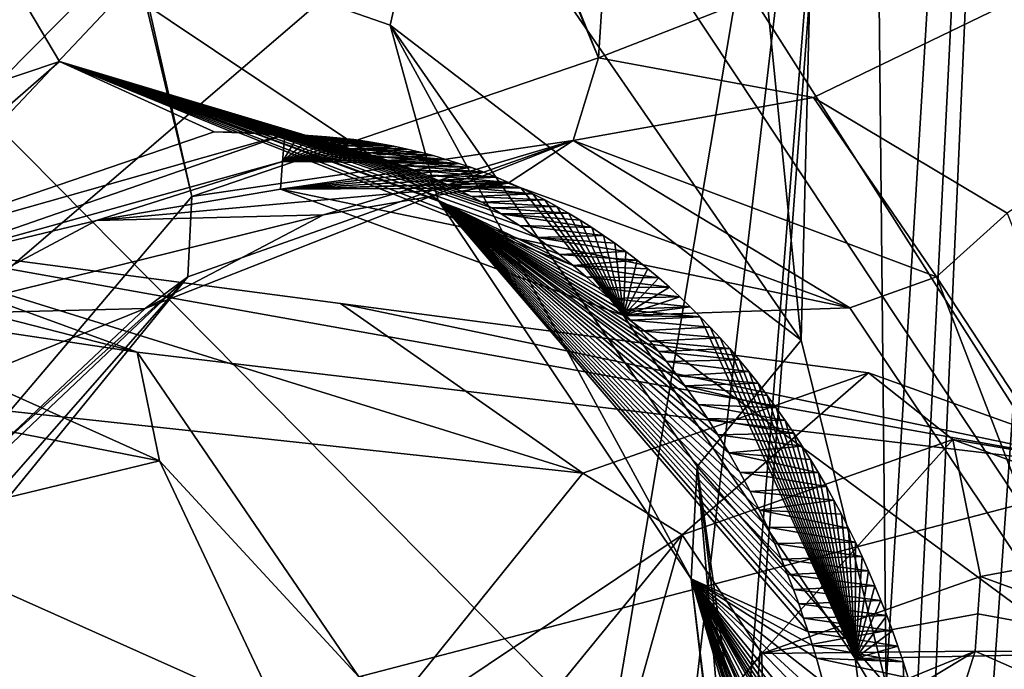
# Model space of a CAD drawing. Header units: metres. Extents: x -150 to 307, y -550 to 84.
# Tile 595 of 656: x 217.92 to 220.04, y -21.25 to -19.85. Entities that reach past the tile are written whole.
import ezdxf

# ---------------------------------------------------------------- set-up
doc = ezdxf.new("R2010")
doc.units = ezdxf.units.M
doc.layers.add('solid_26006363', color=7, linetype='CONTINUOUS')

msp = doc.modelspace()

# ---------------------------------------------------------------- linework, layer by layer
at = {"layer": 'solid_26006363'}
for points in [[(210.618164, -12.745977, 926.441101), (212.583496, -8.932452, 928.192139), (222.933762, -25.20709, 934.411987)], [(212.583496, -8.932452, 928.192139), (226.778427, -17.64673, 937.837463), (222.933762, -25.20709, 934.411987)], [(210.618164, -12.745977, 926.441101), (222.933762, -25.20709, 934.411987), (217.861282, -31.332376, 929.892578)], [(220.60553, -13.032112, 899.02478), (219.689026, -25.87505, 899.892456), (222.114044, -25.338852, 902.053101)], [(220.60553, -13.032112, 899.02478), (220.177933, -14.797547, 898.801208), (219.689026, -25.87505, 899.892456)], [(219.372223, -14.675209, 934.592712), (223.751617, -20.515011, 937.392212), (222.267014, -13.693597, 936.763489)], [(216.896835, -14.393824, 892.768799), (218.286713, -20.233965, 894.651306), (217.576004, -21.071898, 894.141174)], [(216.896835, -14.393824, 892.768799), (217.11441, -15.057394, 893.022278), (218.286713, -20.233965, 894.651306)], [(216.457001, -15.442907, 932.374939), (220.796158, -21.986315, 935.122009), (219.372223, -14.675209, 934.592712)], [(219.372223, -14.675209, 934.592712), (220.796158, -21.986315, 935.122009), (223.751617, -20.515011, 937.392212)], [(220.177933, -14.797547, 898.801208), (219.810226, -22.142046, 899.390991), (219.689026, -25.87505, 899.892456)], [(220.177933, -14.797547, 898.801208), (219.725983, -15.52721, 898.46521), (219.78479, -21.288057, 899.241272)], [(220.177933, -14.797547, 898.801208), (219.78479, -21.288057, 899.241272), (219.810226, -22.142046, 899.390991)], [(217.11441, -15.057394, 893.022278), (219.164551, -19.934303, 895.386475), (218.286713, -20.233965, 894.651306)], [(217.11441, -15.057394, 893.022278), (217.422409, -15.627186, 893.348328), (219.164551, -19.934303, 895.386475)], [(216.457001, -15.442907, 932.374939), (217.784332, -23.137142, 932.776428), (220.796158, -21.986315, 935.122009)], [(219.725983, -15.52721, 898.46521), (219.155807, -16.083567, 898.009338), (219.601837, -20.543684, 898.968384)], [(219.725983, -15.52721, 898.46521), (219.601837, -20.543684, 898.968384), (219.78479, -21.288057, 899.241272)], [(217.422409, -15.627186, 893.348328), (219.243118, -18.705387, 895.298279), (219.164551, -19.934303, 895.386475)], [(219.155807, -16.083567, 898.009338), (218.818665, -19.407475, 898.105713), (219.601837, -20.543684, 898.968384)], [(215.508377, -22.378305, 901.234863), (215.134933, -22.979023, 900.994751), (219.749405, -18.085018, 904.533691)], [(217.951172, -28.773222, 904.608704), (219.749405, -18.085018, 904.533691), (215.134933, -22.979023, 900.994751)], [(215.567413, -21.621807, 901.172913), (215.508377, -22.378305, 901.234863), (219.749405, -18.085018, 904.533691)], [(215.567413, -21.621807, 901.172913), (219.749405, -18.085018, 904.533691), (219.281601, -18.298288, 904.119507)], [(217.951172, -28.773222, 904.608704), (218.490341, -28.875277, 905.133606), (219.749405, -18.085018, 904.533691)], [(218.490341, -28.875277, 905.133606), (218.837952, -29.408442, 905.570007), (219.749405, -18.085018, 904.533691)], [(218.837952, -29.408442, 905.570007), (218.879227, -29.621881, 905.653198), (219.749405, -18.085018, 904.533691)], [(222.143097, -18.552643, 906.900208), (219.749405, -18.085018, 904.533691), (218.879227, -29.621881, 905.653198)], [(217.443649, -20.773691, 900.708557), (216.805634, -19.844156, 900.003357), (220.368942, -18.261412, 903.069275)], [(220.098404, -27.420794, 904.278503), (217.443649, -20.773691, 900.708557), (220.368942, -18.261412, 903.069275)], [(214.767242, -20.776791, 900.335754), (215.281586, -21.010918, 900.827393), (219.281601, -18.298288, 904.119507)], [(214.829041, -20.0093, 900.283691), (214.767242, -20.776791, 900.335754), (219.281601, -18.298288, 904.119507)], [(214.829041, -20.0093, 900.283691), (219.281601, -18.298288, 904.119507), (214.890747, -19.224972, 900.232239)], [(215.281586, -21.010918, 900.827393), (215.567413, -21.621807, 901.172913), (219.281601, -18.298288, 904.119507)], [(222.036865, -19.300522, 906.897034), (222.143097, -18.552643, 906.900208), (218.879227, -29.621881, 905.653198)], [(219.164551, -19.934303, 895.386475), (219.243118, -18.705387, 895.298279), (222.460861, -18.65016, 898.202454)], [(219.628372, -20.020258, 895.809814), (219.164551, -19.934303, 895.386475), (222.460861, -18.65016, 898.202454)], [(220.046219, -20.269524, 896.216797), (219.628372, -20.020258, 895.809814), (222.460861, -18.65016, 898.202454)], [(222.26329, -19.956268, 907.210449), (222.036865, -19.300522, 906.897034), (218.879227, -29.621881, 905.653198)], [(217.7565, -19.530737, 896.976563), (218.715057, -19.863972, 897.894775), (218.818665, -19.407475, 898.105713)], [(218.715057, -19.863972, 897.894775), (219.601837, -20.543684, 898.968384), (218.818665, -19.407475, 898.105713)], [(217.121765, -20.238144, 895.979553), (218.001068, -19.942209, 896.699524), (217.7565, -19.530737, 896.976563)], [(218.818756, -20.241798, 897.483276), (218.715057, -19.863972, 897.894775), (217.7565, -19.530737, 896.976563)], [(217.7565, -19.530737, 896.976563), (218.001068, -19.942209, 896.699524), (218.818756, -20.241798, 897.483276)], [(218.715057, -19.863972, 897.894775), (219.377441, -20.81671, 898.649475), (219.601837, -20.543684, 898.968384)], [(219.364639, -21.059311, 898.135864), (219.377441, -20.81671, 898.649475), (218.715057, -19.863972, 897.894775)], [(218.818756, -20.241798, 897.483276), (219.364639, -21.059311, 898.135864), (218.715057, -19.863972, 897.894775)], [(217.499084, -20.379599, 895.642517), (218.001068, -19.942209, 896.699524), (217.121765, -20.238144, 895.979553)], [(217.499084, -20.379599, 895.642517), (218.335022, -20.094007, 896.322083), (218.001068, -19.942209, 896.699524)], [(218.001068, -19.942209, 896.699524), (218.335022, -20.094007, 896.322083), (218.37468, -20.09474, 896.357361)], [(218.001068, -19.942209, 896.699524), (218.37468, -20.09474, 896.357361), (218.413315, -20.09672, 896.391968)], [(218.001068, -19.942209, 896.699524), (218.413315, -20.09672, 896.391968), (218.450897, -20.099859, 896.425842)], [(218.001068, -19.942209, 896.699524), (218.450897, -20.099859, 896.425842), (218.487442, -20.104073, 896.459045)], [(218.001068, -19.942209, 896.699524), (218.487442, -20.104073, 896.459045), (218.522903, -20.109274, 896.491516)], [(218.001068, -19.942209, 896.699524), (218.522903, -20.109274, 896.491516), (218.557327, -20.115383, 896.523193)], [(218.001068, -19.942209, 896.699524), (218.557327, -20.115383, 896.523193), (218.590668, -20.12232, 896.554138)], [(218.001068, -19.942209, 896.699524), (218.590668, -20.12232, 896.554138), (218.62294, -20.130007, 896.58429)], [(218.001068, -19.942209, 896.699524), (218.62294, -20.130007, 896.58429), (218.654037, -20.138338, 896.613525)], [(218.001068, -19.942209, 896.699524), (218.654037, -20.138338, 896.613525), (218.683975, -20.147243, 896.641968)], [(218.001068, -19.942209, 896.699524), (218.683975, -20.147243, 896.641968), (218.71286, -20.15667, 896.669556)], [(218.001068, -19.942209, 896.699524), (218.71286, -20.15667, 896.669556), (218.740753, -20.166573, 896.696411)], [(218.001068, -19.942209, 896.699524), (218.740753, -20.166573, 896.696411), (218.767746, -20.17692, 896.722534)], [(218.001068, -19.942209, 896.699524), (218.767746, -20.17692, 896.722534), (218.793915, -20.187685, 896.748047)], [(218.001068, -19.942209, 896.699524), (218.793915, -20.187685, 896.748047), (218.819321, -20.198851, 896.772949)], [(218.001068, -19.942209, 896.699524), (218.819321, -20.198851, 896.772949), (218.843979, -20.210367, 896.79718)], [(218.001068, -19.942209, 896.699524), (218.843979, -20.210367, 896.79718), (218.867706, -20.222113, 896.82074)], [(218.001068, -19.942209, 896.699524), (218.867706, -20.222113, 896.82074), (218.890579, -20.234056, 896.843506)], [(218.001068, -19.942209, 896.699524), (218.890579, -20.234056, 896.843506), (218.912643, -20.24618, 896.865662)], [(218.001068, -19.942209, 896.699524), (218.912643, -20.24618, 896.865662), (218.93399, -20.258469, 896.887207)], [(218.001068, -19.942209, 896.699524), (218.93399, -20.258469, 896.887207), (218.954651, -20.270918, 896.908142)], [(218.001068, -19.942209, 896.699524), (218.954651, -20.270918, 896.908142), (218.994232, -20.296293, 896.948608)], [(218.001068, -19.942209, 896.699524), (218.994232, -20.296293, 896.948608), (219.031326, -20.322008, 896.986938)], [(218.001068, -19.942209, 896.699524), (219.031326, -20.322008, 896.986938), (219.080048, -20.358805, 897.037964)], [(218.001068, -19.942209, 896.699524), (219.080048, -20.358805, 897.037964), (219.109497, -20.382799, 897.069214)], [(218.001068, -19.942209, 896.699524), (219.109497, -20.382799, 897.069214), (218.818756, -20.241798, 897.483276)], [(219.109421, -20.113029, 895.448059), (218.286713, -20.233965, 894.651306), (219.164551, -19.934303, 895.386475)], [(219.109421, -20.113029, 895.448059), (219.164551, -19.934303, 895.386475), (219.628372, -20.020258, 895.809814)], [(222.734879, -20.261621, 907.718689), (222.26329, -19.956268, 907.210449), (218.879227, -29.621881, 905.653198)], [(219.893829, -20.40691, 896.190613), (219.109421, -20.113029, 895.448059), (219.628372, -20.020258, 895.809814)], [(219.893829, -20.40691, 896.190613), (219.628372, -20.020258, 895.809814), (220.046219, -20.269524, 896.216797)], [(217.499084, -20.379599, 895.642517), (218.48732, -20.099997, 896.151184), (218.335022, -20.094007, 896.322083)], [(218.335022, -20.094007, 896.322083), (218.48732, -20.099997, 896.151184), (218.517593, -20.100914, 896.178101)], [(218.37468, -20.09474, 896.357361), (218.335022, -20.094007, 896.322083), (218.517593, -20.100914, 896.178101)], [(218.37468, -20.09474, 896.357361), (218.517593, -20.100914, 896.178101), (218.547638, -20.102474, 896.204956)], [(218.413315, -20.09672, 896.391968), (218.37468, -20.09474, 896.357361), (218.547638, -20.102474, 896.204956)], [(218.413315, -20.09672, 896.391968), (218.547638, -20.102474, 896.204956), (218.577454, -20.104679, 896.231689)], [(218.450897, -20.099859, 896.425842), (218.413315, -20.09672, 896.391968), (218.577454, -20.104679, 896.231689)], [(217.661575, -20.386368, 895.460449), (218.48732, -20.099997, 896.151184), (217.499084, -20.379599, 895.642517)], [(217.661575, -20.386368, 895.460449), (218.482834, -20.158516, 896.15509), (218.48732, -20.099997, 896.151184)], [(218.18605, -20.475283, 894.956055), (218.278107, -20.406898, 894.758484), (219.109421, -20.113029, 895.448059)], [(218.570679, -20.273291, 895.263733), (218.18605, -20.475283, 894.956055), (219.109421, -20.113029, 895.448059)], [(218.278107, -20.406898, 894.758484), (218.286713, -20.233965, 894.651306), (219.109421, -20.113029, 895.448059)], [(218.450897, -20.099859, 896.425842), (218.577454, -20.104679, 896.231689), (218.60704, -20.107527, 896.258301)], [(218.450897, -20.099859, 896.425842), (218.60704, -20.107527, 896.258301), (218.636398, -20.111021, 896.28479)], [(218.487442, -20.104073, 896.459045), (218.450897, -20.099859, 896.425842), (218.636398, -20.111021, 896.28479)], [(218.482834, -20.158516, 896.15509), (218.517593, -20.100914, 896.178101), (218.48732, -20.099997, 896.151184)], [(218.482834, -20.158516, 896.15509), (218.547638, -20.102474, 896.204956), (218.517593, -20.100914, 896.178101)], [(218.482834, -20.158516, 896.15509), (218.577454, -20.104679, 896.231689), (218.547638, -20.102474, 896.204956)], [(218.482834, -20.158516, 896.15509), (218.60704, -20.107527, 896.258301), (218.577454, -20.104679, 896.231689)], [(218.482834, -20.158516, 896.15509), (218.636398, -20.111021, 896.28479), (218.60704, -20.107527, 896.258301)], [(218.482834, -20.158516, 896.15509), (218.665512, -20.115156, 896.311218), (218.636398, -20.111021, 896.28479)], [(218.482834, -20.158516, 896.15509), (218.694397, -20.119938, 896.337463), (218.665512, -20.115156, 896.311218)], [(218.487442, -20.104073, 896.459045), (218.636398, -20.111021, 896.28479), (218.665512, -20.115156, 896.311218)], [(218.522903, -20.109274, 896.491516), (218.487442, -20.104073, 896.459045), (218.665512, -20.115156, 896.311218)], [(218.522903, -20.109274, 896.491516), (218.665512, -20.115156, 896.311218), (218.694397, -20.119938, 896.337463)], [(218.557327, -20.115383, 896.523193), (218.522903, -20.109274, 896.491516), (218.694397, -20.119938, 896.337463)], [(218.557327, -20.115383, 896.523193), (218.694397, -20.119938, 896.337463), (218.723053, -20.125364, 896.363647)], [(218.590668, -20.12232, 896.554138), (218.557327, -20.115383, 896.523193), (218.723053, -20.125364, 896.363647)], [(218.570679, -20.273291, 895.263733), (219.109421, -20.113029, 895.448059), (218.969452, -20.204651, 895.605469)], [(219.109421, -20.113029, 895.448059), (219.706543, -20.474003, 896.303223), (218.969452, -20.204651, 895.605469)], [(219.706543, -20.474003, 896.303223), (219.109421, -20.113029, 895.448059), (219.893829, -20.40691, 896.190613)], [(218.482834, -20.158516, 896.15509), (218.723053, -20.125364, 896.363647), (218.694397, -20.119938, 896.337463)], [(218.482834, -20.158516, 896.15509), (218.751465, -20.131433, 896.389709), (218.723053, -20.125364, 896.363647)], [(218.482834, -20.158516, 896.15509), (218.779648, -20.138149, 896.415649), (218.751465, -20.131433, 896.389709)], [(218.482834, -20.158516, 896.15509), (218.807587, -20.145508, 896.441528), (218.779648, -20.138149, 896.415649)], [(218.590668, -20.12232, 896.554138), (218.723053, -20.125364, 896.363647), (218.751465, -20.131433, 896.389709)], [(218.62294, -20.130007, 896.58429), (218.590668, -20.12232, 896.554138), (218.751465, -20.131433, 896.389709)], [(218.62294, -20.130007, 896.58429), (218.751465, -20.131433, 896.389709), (218.779648, -20.138149, 896.415649)], [(218.62294, -20.130007, 896.58429), (218.779648, -20.138149, 896.415649), (218.807587, -20.145508, 896.441528)], [(218.654037, -20.138338, 896.613525), (218.62294, -20.130007, 896.58429), (218.807587, -20.145508, 896.441528)], [(218.654037, -20.138338, 896.613525), (218.807587, -20.145508, 896.441528), (218.835297, -20.153513, 896.467224)], [(218.683975, -20.147243, 896.641968), (218.654037, -20.138338, 896.613525), (218.835297, -20.153513, 896.467224)], [(217.661575, -20.386368, 895.460449), (218.081543, -20.285738, 895.817261), (218.482834, -20.158516, 896.15509)], [(218.482834, -20.158516, 896.15509), (218.081543, -20.285738, 895.817261), (218.478317, -20.217573, 896.158997)], [(218.482834, -20.158516, 896.15509), (218.478317, -20.217573, 896.158997), (218.862762, -20.162163, 896.492859)], [(218.482834, -20.158516, 896.15509), (218.835297, -20.153513, 896.467224), (218.807587, -20.145508, 896.441528)], [(218.482834, -20.158516, 896.15509), (218.862762, -20.162163, 896.492859), (218.835297, -20.153513, 896.467224)], [(218.683975, -20.147243, 896.641968), (218.835297, -20.153513, 896.467224), (218.862762, -20.162163, 896.492859)], [(218.71286, -20.15667, 896.669556), (218.683975, -20.147243, 896.641968), (218.862762, -20.162163, 896.492859)], [(218.71286, -20.15667, 896.669556), (218.862762, -20.162163, 896.492859), (218.889984, -20.171457, 896.518311)], [(218.740753, -20.166573, 896.696411), (218.71286, -20.15667, 896.669556), (218.889984, -20.171457, 896.518311)], [(218.889984, -20.171457, 896.518311), (218.862762, -20.162163, 896.492859), (218.478317, -20.217573, 896.158997)], [(218.916977, -20.181398, 896.543701), (218.889984, -20.171457, 896.518311), (218.478317, -20.217573, 896.158997)], [(218.943726, -20.191982, 896.56897), (218.916977, -20.181398, 896.543701), (218.478317, -20.217573, 896.158997)], [(218.740753, -20.166573, 896.696411), (218.889984, -20.171457, 896.518311), (218.916977, -20.181398, 896.543701)], [(218.767746, -20.17692, 896.722534), (218.740753, -20.166573, 896.696411), (218.916977, -20.181398, 896.543701)], [(218.767746, -20.17692, 896.722534), (218.916977, -20.181398, 896.543701), (218.943726, -20.191982, 896.56897)], [(218.793915, -20.187685, 896.748047), (218.767746, -20.17692, 896.722534), (218.943726, -20.191982, 896.56897)], [(218.97023, -20.203215, 896.594116), (218.943726, -20.191982, 896.56897), (218.478317, -20.217573, 896.158997)], [(218.996521, -20.215105, 896.619141), (218.97023, -20.203215, 896.594116), (218.478317, -20.217573, 896.158997)], [(218.793915, -20.187685, 896.748047), (218.943726, -20.191982, 896.56897), (218.97023, -20.203215, 896.594116)], [(218.819321, -20.198851, 896.772949), (218.793915, -20.187685, 896.748047), (218.97023, -20.203215, 896.594116)], [(218.819321, -20.198851, 896.772949), (218.97023, -20.203215, 896.594116), (218.996521, -20.215105, 896.619141)], [(218.843979, -20.210367, 896.79718), (218.819321, -20.198851, 896.772949), (218.996521, -20.215105, 896.619141)], [(218.081543, -20.285738, 895.817261), (218.570679, -20.273291, 895.263733), (218.969452, -20.204651, 895.605469)], [(218.478317, -20.217573, 896.158997), (218.081543, -20.285738, 895.817261), (218.969452, -20.204651, 895.605469)], [(218.478317, -20.217573, 896.158997), (218.969452, -20.204651, 895.605469), (219.706543, -20.474003, 896.303223)], [(218.996521, -20.215105, 896.619141), (218.478317, -20.217573, 896.158997), (219.218063, -20.490683, 896.854614)], [(219.218063, -20.490683, 896.854614), (218.478317, -20.217573, 896.158997), (219.706543, -20.474003, 896.303223)], [(218.843979, -20.210367, 896.79718), (218.996521, -20.215105, 896.619141), (219.022629, -20.227705, 896.644165)], [(218.867706, -20.222113, 896.82074), (218.843979, -20.210367, 896.79718), (219.022629, -20.227705, 896.644165)], [(218.890579, -20.234056, 896.843506), (218.867706, -20.222113, 896.82074), (219.022629, -20.227705, 896.644165)], [(219.022629, -20.227705, 896.644165), (218.996521, -20.215105, 896.619141), (219.218063, -20.490683, 896.854614)], [(218.278107, -20.406898, 894.758484), (217.576004, -21.071898, 894.141174), (218.286713, -20.233965, 894.651306)], [(218.818756, -20.241798, 897.483276), (219.109497, -20.382799, 897.069214), (219.137451, -20.406872, 897.09906)], [(218.818756, -20.241798, 897.483276), (219.137451, -20.406872, 897.09906), (219.163727, -20.430735, 897.127441)], [(218.818756, -20.241798, 897.483276), (219.163727, -20.430735, 897.127441), (219.188461, -20.454359, 897.154419)], [(218.818756, -20.241798, 897.483276), (219.188461, -20.454359, 897.154419), (219.211884, -20.477787, 897.180176)], [(218.818756, -20.241798, 897.483276), (219.211884, -20.477787, 897.180176), (219.2341, -20.501047, 897.204895)], [(218.818756, -20.241798, 897.483276), (219.2341, -20.501047, 897.204895), (219.255051, -20.523945, 897.228333)], [(218.818756, -20.241798, 897.483276), (219.255051, -20.523945, 897.228333), (219.274796, -20.546448, 897.250671)], [(218.818756, -20.241798, 897.483276), (219.274796, -20.546448, 897.250671), (219.293488, -20.568602, 897.271973)], [(218.818756, -20.241798, 897.483276), (219.293488, -20.568602, 897.271973), (219.310928, -20.590057, 897.291992)], [(218.818756, -20.241798, 897.483276), (219.310928, -20.590057, 897.291992), (219.335159, -20.621159, 897.320068)], [(218.818756, -20.241798, 897.483276), (219.335159, -20.621159, 897.320068), (219.350861, -20.642262, 897.338501)], [(218.818756, -20.241798, 897.483276), (219.350861, -20.642262, 897.338501), (219.379654, -20.683014, 897.372986)], [(218.818756, -20.241798, 897.483276), (219.379654, -20.683014, 897.372986), (219.399658, -20.712936, 897.397278)], [(218.818756, -20.241798, 897.483276), (219.399658, -20.712936, 897.397278), (219.422104, -20.748217, 897.424805)], [(218.818756, -20.241798, 897.483276), (219.422104, -20.748217, 897.424805), (219.445648, -20.787384, 897.454163)], [(218.818756, -20.241798, 897.483276), (219.445648, -20.787384, 897.454163), (219.469116, -20.828814, 897.483887)], [(218.818756, -20.241798, 897.483276), (219.469116, -20.828814, 897.483887), (219.49144, -20.870712, 897.512695)], [(218.818756, -20.241798, 897.483276), (219.49144, -20.870712, 897.512695), (219.511688, -20.911129, 897.539307)], [(218.818756, -20.241798, 897.483276), (219.511688, -20.911129, 897.539307), (219.529144, -20.948038, 897.562683)], [(218.818756, -20.241798, 897.483276), (219.529144, -20.948038, 897.562683), (219.544708, -20.982788, 897.583984)], [(218.818756, -20.241798, 897.483276), (219.544708, -20.982788, 897.583984), (219.559128, -21.01672, 897.604065)], [(218.818756, -20.241798, 897.483276), (219.559128, -21.01672, 897.604065), (219.572479, -21.049824, 897.623108)], [(218.818756, -20.241798, 897.483276), (219.572479, -21.049824, 897.623108), (219.584854, -21.082104, 897.641113)], [(218.818756, -20.241798, 897.483276), (219.584854, -21.082104, 897.641113), (219.596344, -21.113567, 897.658142)], [(218.818756, -20.241798, 897.483276), (219.596344, -21.113567, 897.658142), (219.60701, -21.144236, 897.674194)], [(218.818756, -20.241798, 897.483276), (219.60701, -21.144236, 897.674194), (219.616928, -21.174129, 897.689453)], [(218.818756, -20.241798, 897.483276), (219.616928, -21.174129, 897.689453), (219.364639, -21.059311, 898.135864)], [(218.890579, -20.234056, 896.843506), (219.022629, -20.227705, 896.644165), (219.048538, -20.241011, 896.669067)], [(218.912643, -20.24618, 896.865662), (218.890579, -20.234056, 896.843506), (219.048538, -20.241011, 896.669067)], [(218.912643, -20.24618, 896.865662), (219.048538, -20.241011, 896.669067), (219.074249, -20.255005, 896.693909)], [(218.93399, -20.258469, 896.887207), (218.912643, -20.24618, 896.865662), (219.074249, -20.255005, 896.693909)], [(219.048538, -20.241011, 896.669067), (219.022629, -20.227705, 896.644165), (219.218063, -20.490683, 896.854614)], [(219.074249, -20.255005, 896.693909), (219.048538, -20.241011, 896.669067), (219.218063, -20.490683, 896.854614)], [(222.734879, -20.261621, 907.718689), (218.879227, -29.621881, 905.653198), (224.344162, -23.286348, 909.797546)], [(218.93399, -20.258469, 896.887207), (219.074249, -20.255005, 896.693909), (219.099762, -20.269674, 896.718689)], [(218.954651, -20.270918, 896.908142), (218.93399, -20.258469, 896.887207), (219.099762, -20.269674, 896.718689)], [(219.099762, -20.269674, 896.718689), (219.074249, -20.255005, 896.693909), (219.218063, -20.490683, 896.854614)], [(217.661575, -20.386368, 895.460449), (217.701126, -20.487532, 895.509094), (218.081543, -20.285738, 895.817261)], [(217.701126, -20.487532, 895.509094), (218.18605, -20.475283, 894.956055), (218.570679, -20.273291, 895.263733)], [(218.081543, -20.285738, 895.817261), (217.701126, -20.487532, 895.509094), (218.570679, -20.273291, 895.263733)], [(218.954651, -20.270918, 896.908142), (219.099762, -20.269674, 896.718689), (219.125031, -20.285007, 896.743347)], [(218.954651, -20.270918, 896.908142), (219.125031, -20.285007, 896.743347), (219.15007, -20.300989, 896.767883)], [(218.994232, -20.296293, 896.948608), (218.954651, -20.270918, 896.908142), (219.15007, -20.300989, 896.767883)], [(219.125031, -20.285007, 896.743347), (219.099762, -20.269674, 896.718689), (219.218063, -20.490683, 896.854614)], [(219.15007, -20.300989, 896.767883), (219.125031, -20.285007, 896.743347), (219.218063, -20.490683, 896.854614)], [(220.414703, -21.201071, 896.779724), (219.893829, -20.40691, 896.190613), (220.046219, -20.269524, 896.216797)], [(218.994232, -20.296293, 896.948608), (219.15007, -20.300989, 896.767883), (219.174835, -20.317608, 896.792297)], [(219.031326, -20.322008, 896.986938), (218.994232, -20.296293, 896.948608), (219.174835, -20.317608, 896.792297)], [(219.174835, -20.317608, 896.792297), (219.15007, -20.300989, 896.767883), (219.218063, -20.490683, 896.854614)], [(219.130753, -20.831188, 894.203552), (216.728149, -20.571478, 896.672668), (217.468506, -20.314419, 897.291931)], [(218.168793, -20.570007, 897.950378), (217.468506, -20.314419, 897.291931), (217.464294, -20.389452, 897.298462)], [(220.342514, -20.828447, 895.278503), (217.468506, -20.314419, 897.291931), (218.168793, -20.570007, 897.950378)], [(219.130753, -20.831188, 894.203552), (217.468506, -20.314419, 897.291931), (218.607773, -20.464521, 896.009216)], [(220.342514, -20.828447, 895.278503), (218.607773, -20.464521, 896.009216), (217.468506, -20.314419, 897.291931)], [(219.031326, -20.322008, 896.986938), (219.174835, -20.317608, 896.792297), (219.199356, -20.334845, 896.816528)], [(219.031326, -20.322008, 896.986938), (219.199356, -20.334845, 896.816528), (219.223572, -20.352692, 896.840637)], [(219.080048, -20.358805, 897.037964), (219.031326, -20.322008, 896.986938), (219.223572, -20.352692, 896.840637)], [(219.199356, -20.334845, 896.816528), (219.174835, -20.317608, 896.792297), (219.218063, -20.490683, 896.854614)], [(219.223572, -20.352692, 896.840637), (219.199356, -20.334845, 896.816528), (219.218063, -20.490683, 896.854614)], [(219.080048, -20.358805, 897.037964), (219.223572, -20.352692, 896.840637), (219.247498, -20.371134, 896.864563)], [(219.109497, -20.382799, 897.069214), (219.080048, -20.358805, 897.037964), (219.247498, -20.371134, 896.864563)], [(219.109497, -20.382799, 897.069214), (219.247498, -20.371134, 896.864563), (219.271118, -20.390154, 896.888306)], [(219.247498, -20.371134, 896.864563), (219.223572, -20.352692, 896.840637), (219.218063, -20.490683, 896.854614)], [(219.271118, -20.390154, 896.888306), (219.247498, -20.371134, 896.864563), (219.218063, -20.490683, 896.854614)], [(218.168793, -20.570007, 897.950378), (217.464294, -20.389452, 897.298462), (217.46019, -20.463787, 897.304871)], [(219.109497, -20.382799, 897.069214), (219.271118, -20.390154, 896.888306), (219.294403, -20.409742, 896.911865)], [(219.137451, -20.406872, 897.09906), (219.109497, -20.382799, 897.069214), (219.294403, -20.409742, 896.911865)], [(219.294403, -20.409742, 896.911865), (219.271118, -20.390154, 896.888306), (219.218063, -20.490683, 896.854614)], [(217.562317, -21.22311, 894.526123), (217.632111, -21.20093, 894.309814), (218.278107, -20.406898, 894.758484)], [(217.842026, -20.799278, 894.704224), (217.562317, -21.22311, 894.526123), (218.278107, -20.406898, 894.758484)], [(218.278107, -20.406898, 894.758484), (217.632111, -21.20093, 894.309814), (217.576004, -21.071898, 894.141174)], [(218.18605, -20.475283, 894.956055), (217.842026, -20.799278, 894.704224), (218.278107, -20.406898, 894.758484)], [(219.137451, -20.406872, 897.09906), (219.294403, -20.409742, 896.911865), (219.317352, -20.429886, 896.935181)], [(219.163727, -20.430735, 897.127441), (219.137451, -20.406872, 897.09906), (219.317352, -20.429886, 896.935181)], [(219.317352, -20.429886, 896.935181), (219.294403, -20.409742, 896.911865), (219.218063, -20.490683, 896.854614)], [(220.20723, -21.221478, 896.873047), (219.706543, -20.474003, 896.303223), (219.893829, -20.40691, 896.190613)], [(220.20723, -21.221478, 896.873047), (219.893829, -20.40691, 896.190613), (220.414703, -21.201071, 896.779724)], [(219.163727, -20.430735, 897.127441), (219.317352, -20.429886, 896.935181), (219.339951, -20.450567, 896.958252)], [(219.188461, -20.454359, 897.154419), (219.163727, -20.430735, 897.127441), (219.339951, -20.450567, 896.958252)], [(219.339951, -20.450567, 896.958252), (219.317352, -20.429886, 896.935181), (219.218063, -20.490683, 896.854614)], [(219.188461, -20.454359, 897.154419), (219.339951, -20.450567, 896.958252), (219.362167, -20.471777, 896.981079)], [(219.211884, -20.477787, 897.180176), (219.188461, -20.454359, 897.154419), (219.362167, -20.471777, 896.981079)], [(219.362167, -20.471777, 896.981079), (219.339951, -20.450567, 896.958252), (219.218063, -20.490683, 896.854614)], [(217.056992, -20.577183, 899.497986), (218.217163, -20.804661, 898.026489), (217.46019, -20.463787, 897.304871)], [(217.363785, -20.807327, 895.256042), (217.842026, -20.799278, 894.704224), (218.18605, -20.475283, 894.956055)], [(217.701126, -20.487532, 895.509094), (217.363785, -20.807327, 895.256042), (218.18605, -20.475283, 894.956055)], [(218.168793, -20.570007, 897.950378), (217.46019, -20.463787, 897.304871), (218.217163, -20.804661, 898.026489)], [(218.607773, -20.464521, 896.009216), (219.746933, -20.614656, 894.726624), (219.130753, -20.831188, 894.203552)], [(220.342514, -20.828447, 895.278503), (219.746933, -20.614656, 894.726624), (218.607773, -20.464521, 896.009216)], [(219.211884, -20.477787, 897.180176), (219.362167, -20.471777, 896.981079), (219.384018, -20.4935, 897.003662)], [(219.2341, -20.501047, 897.204895), (219.211884, -20.477787, 897.180176), (219.384018, -20.4935, 897.003662)], [(219.384018, -20.4935, 897.003662), (219.362167, -20.471777, 896.981079), (219.218063, -20.490683, 896.854614)], [(219.218063, -20.490683, 896.854614), (219.706543, -20.474003, 896.303223), (220.20723, -21.221478, 896.873047)], [(219.718124, -21.231163, 897.407593), (219.218063, -20.490683, 896.854614), (220.20723, -21.221478, 896.873047)], [(219.384018, -20.4935, 897.003662), (219.218063, -20.490683, 896.854614), (219.718124, -21.231163, 897.407593)], [(219.2341, -20.501047, 897.204895), (219.384018, -20.4935, 897.003662), (219.405472, -20.515726, 897.02594)], [(219.255051, -20.523945, 897.228333), (219.2341, -20.501047, 897.204895), (219.405472, -20.515726, 897.02594)], [(219.405472, -20.515726, 897.02594), (219.384018, -20.4935, 897.003662), (219.718124, -21.231163, 897.407593)], [(219.255051, -20.523945, 897.228333), (219.405472, -20.515726, 897.02594), (219.426636, -20.538616, 897.048096)], [(219.426636, -20.538616, 897.048096), (219.405472, -20.515726, 897.02594), (219.718124, -21.231163, 897.407593)], [(219.274796, -20.546448, 897.250671), (219.255051, -20.523945, 897.228333), (219.426636, -20.538616, 897.048096)], [(219.274796, -20.546448, 897.250671), (219.426636, -20.538616, 897.048096), (219.447556, -20.562227, 897.070129)], [(219.447556, -20.562227, 897.070129), (219.426636, -20.538616, 897.048096), (219.718124, -21.231163, 897.407593)], [(219.293488, -20.568602, 897.271973), (219.274796, -20.546448, 897.250671), (219.447556, -20.562227, 897.070129)], [(219.293488, -20.568602, 897.271973), (219.447556, -20.562227, 897.070129), (219.468216, -20.586523, 897.092041)], [(219.377441, -20.81671, 898.649475), (219.78479, -21.288057, 899.241272), (219.601837, -20.543684, 898.968384)], [(219.468216, -20.586523, 897.092041), (219.447556, -20.562227, 897.070129), (219.718124, -21.231163, 897.407593)], [(218.648911, -21.430378, 893.841187), (216.14447, -21.277975, 896.258057), (216.728149, -20.571478, 896.672668)], [(218.648911, -21.430378, 893.841187), (216.728149, -20.571478, 896.672668), (219.130753, -20.831188, 894.203552)], [(217.347366, -21.015026, 899.835632), (218.217163, -20.804661, 898.026489), (217.056992, -20.577183, 899.497986)], [(218.647415, -21.270765, 898.479248), (218.168793, -20.570007, 897.950378), (218.217163, -20.804661, 898.026489)], [(220.342514, -20.828447, 895.278503), (218.168793, -20.570007, 897.950378), (218.647415, -21.270765, 898.479248)], [(219.310928, -20.590057, 897.291992), (219.293488, -20.568602, 897.271973), (219.468216, -20.586523, 897.092041)], [(219.310928, -20.590057, 897.291992), (219.468216, -20.586523, 897.092041), (219.488602, -20.611473, 897.11377)], [(219.335159, -20.621159, 897.320068), (219.310928, -20.590057, 897.291992), (219.488602, -20.611473, 897.11377)], [(219.488602, -20.611473, 897.11377), (219.468216, -20.586523, 897.092041), (219.718124, -21.231163, 897.407593)], [(219.345078, -20.964369, 894.034546), (219.130753, -20.831188, 894.203552), (219.746933, -20.614656, 894.726624)], [(219.335159, -20.621159, 897.320068), (219.488602, -20.611473, 897.11377), (219.508667, -20.637045, 897.135376)], [(219.350861, -20.642262, 897.338501), (219.335159, -20.621159, 897.320068), (219.508667, -20.637045, 897.135376)], [(219.92868, -20.758539, 894.522095), (219.345078, -20.964369, 894.034546), (219.746933, -20.614656, 894.726624)], [(219.508667, -20.637045, 897.135376), (219.488602, -20.611473, 897.11377), (219.718124, -21.231163, 897.407593)], [(220.342514, -20.828447, 895.278503), (219.92868, -20.758539, 894.522095), (219.746933, -20.614656, 894.726624)], [(219.350861, -20.642262, 897.338501), (219.508667, -20.637045, 897.135376), (219.528427, -20.663204, 897.156738)], [(219.350861, -20.642262, 897.338501), (219.528427, -20.663204, 897.156738), (219.547836, -20.689919, 897.177917)], [(219.379654, -20.683014, 897.372986), (219.350861, -20.642262, 897.338501), (219.547836, -20.689919, 897.177917)], [(219.528427, -20.663204, 897.156738), (219.508667, -20.637045, 897.135376), (219.718124, -21.231163, 897.407593)], [(219.547836, -20.689919, 897.177917), (219.528427, -20.663204, 897.156738), (219.718124, -21.231163, 897.407593)], [(219.379654, -20.683014, 897.372986), (219.547836, -20.689919, 897.177917), (219.566879, -20.717157, 897.198853)], [(219.399658, -20.712936, 897.397278), (219.379654, -20.683014, 897.372986), (219.566879, -20.717157, 897.198853)], [(219.566879, -20.717157, 897.198853), (219.547836, -20.689919, 897.177917), (219.718124, -21.231163, 897.407593)], [(219.399658, -20.712936, 897.397278), (219.566879, -20.717157, 897.198853), (219.585541, -20.744884, 897.219482)], [(219.422104, -20.748217, 897.424805), (219.399658, -20.712936, 897.397278), (219.585541, -20.744884, 897.219482)], [(219.585541, -20.744884, 897.219482), (219.566879, -20.717157, 897.198853), (219.718124, -21.231163, 897.407593)], [(219.422104, -20.748217, 897.424805), (219.585541, -20.744884, 897.219482), (219.603806, -20.773071, 897.239868)], [(219.445648, -20.787384, 897.454163), (219.422104, -20.748217, 897.424805), (219.603806, -20.773071, 897.239868)], [(219.603806, -20.773071, 897.239868), (219.585541, -20.744884, 897.219482), (219.718124, -21.231163, 897.407593)], [(219.83078, -21.855906, 894.889893), (215.281586, -21.010918, 900.827393), (214.767242, -20.776791, 900.335754)], [(219.83078, -21.855906, 894.889893), (214.767242, -20.776791, 900.335754), (217.246735, -21.301327, 897.545898)], [(220.098404, -27.420794, 904.278503), (217.620941, -22.070513, 901.061157), (217.443649, -20.773691, 900.708557)], [(219.92868, -20.758539, 894.522095), (219.516724, -21.220249, 894.061646), (219.345078, -20.964369, 894.034546)], [(219.445648, -20.787384, 897.454163), (219.603806, -20.773071, 897.239868), (219.621643, -20.801682, 897.259888)], [(219.92868, -20.758539, 894.522095), (219.98848, -21.054462, 894.455811), (219.516724, -21.220249, 894.061646)], [(219.621643, -20.801682, 897.259888), (219.603806, -20.773071, 897.239868), (219.718124, -21.231163, 897.407593)], [(220.485306, -20.961666, 895.044861), (219.98848, -21.054462, 894.455811), (219.92868, -20.758539, 894.522095)], [(220.485306, -20.961666, 895.044861), (219.92868, -20.758539, 894.522095), (220.342514, -20.828447, 895.278503)], [(219.445648, -20.787384, 897.454163), (219.621643, -20.801682, 897.259888), (219.639053, -20.830683, 897.279602)], [(219.469116, -20.828814, 897.483887), (219.445648, -20.787384, 897.454163), (219.639053, -20.830683, 897.279602)], [(217.347366, -21.015026, 899.835632), (218.633041, -21.68663, 898.526978), (218.217163, -20.804661, 898.026489)], [(218.647415, -21.270765, 898.479248), (218.217163, -20.804661, 898.026489), (218.633041, -21.68663, 898.526978)], [(219.364639, -21.059311, 898.135864), (219.497101, -22.194187, 898.486206), (219.377441, -20.81671, 898.649475)], [(219.377441, -20.81671, 898.649475), (219.564056, -22.152647, 899.044495), (219.78479, -21.288057, 899.241272)], [(219.538528, -22.15625, 898.978516), (219.564056, -22.152647, 899.044495), (219.377441, -20.81671, 898.649475)], [(219.497101, -22.194187, 898.486206), (219.538528, -22.15625, 898.978516), (219.377441, -20.81671, 898.649475)], [(219.639053, -20.830683, 897.279602), (219.621643, -20.801682, 897.259888), (219.718124, -21.231163, 897.407593)], [(220.760544, -21.426109, 895.715698), (220.342514, -20.828447, 895.278503), (218.647415, -21.270765, 898.479248)], [(219.345078, -20.964369, 894.034546), (218.648911, -21.430378, 893.841187), (219.130753, -20.831188, 894.203552)], [(219.469116, -20.828814, 897.483887), (219.639053, -20.830683, 897.279602), (219.655991, -20.860046, 897.299011)], [(219.49144, -20.870712, 897.512695), (219.469116, -20.828814, 897.483887), (219.655991, -20.860046, 897.299011)], [(219.655991, -20.860046, 897.299011), (219.639053, -20.830683, 897.279602), (219.718124, -21.231163, 897.407593)], [(219.49144, -20.870712, 897.512695), (219.655991, -20.860046, 897.299011), (219.67244, -20.889734, 897.317993)], [(219.67244, -20.889734, 897.317993), (219.655991, -20.860046, 897.299011), (219.718124, -21.231163, 897.407593)], [(219.511688, -20.911129, 897.539307), (219.49144, -20.870712, 897.512695), (219.67244, -20.889734, 897.317993)], [(219.511688, -20.911129, 897.539307), (219.67244, -20.889734, 897.317993), (219.6884, -20.919718, 897.336548)], [(219.6884, -20.919718, 897.336548), (219.67244, -20.889734, 897.317993), (219.718124, -21.231163, 897.407593)], [(219.511688, -20.911129, 897.539307), (219.6884, -20.919718, 897.336548), (219.703827, -20.949963, 897.354736)], [(219.529144, -20.948038, 897.562683), (219.511688, -20.911129, 897.539307), (219.703827, -20.949963, 897.354736)], [(219.703827, -20.949963, 897.354736), (219.6884, -20.919718, 897.336548), (219.718124, -21.231163, 897.407593)], [(219.345078, -20.964369, 894.034546), (218.890884, -21.520716, 893.712158), (218.648911, -21.430378, 893.841187)], [(219.345078, -20.964369, 894.034546), (219.147003, -21.67065, 893.799072), (218.890884, -21.520716, 893.712158)], [(219.345078, -20.964369, 894.034546), (219.516724, -21.220249, 894.061646), (219.147003, -21.67065, 893.799072)], [(219.529144, -20.948038, 897.562683), (219.703827, -20.949963, 897.354736), (219.718719, -20.980436, 897.372437)], [(219.544708, -20.982788, 897.583984), (219.529144, -20.948038, 897.562683), (219.718719, -20.980436, 897.372437)], [(219.718719, -20.980436, 897.372437), (219.703827, -20.949963, 897.354736), (219.718124, -21.231163, 897.407593)], [(220.485306, -20.961666, 895.044861), (220.43869, -21.218323, 894.878479), (219.98848, -21.054462, 894.455811)], [(219.544708, -20.982788, 897.583984), (219.718719, -20.980436, 897.372437), (219.733093, -21.011206, 897.389771)], [(219.559128, -21.01672, 897.604065), (219.544708, -20.982788, 897.583984), (219.733093, -21.011206, 897.389771)], [(219.733093, -21.011206, 897.389771), (219.718719, -20.980436, 897.372437), (219.718124, -21.231163, 897.407593)], [(220.000854, -22.087845, 895.041382), (215.567413, -21.621807, 901.172913), (215.281586, -21.010918, 900.827393)], [(219.933456, -21.95006, 894.981384), (215.281586, -21.010918, 900.827393), (219.83078, -21.855906, 894.889893)], [(220.000854, -22.087845, 895.041382), (215.281586, -21.010918, 900.827393), (219.933456, -21.95006, 894.981384)], [(219.480621, -21.947186, 894.577881), (214.200027, -21.014244, 899.86792), (213.827972, -21.618258, 899.62793)], [(219.583618, -21.854424, 894.669678), (219.706039, -21.821589, 894.778748), (214.200027, -21.014244, 899.86792)], [(217.246735, -21.301327, 897.545898), (214.200027, -21.014244, 899.86792), (219.706039, -21.821589, 894.778748)], [(219.480621, -21.947186, 894.577881), (219.583618, -21.854424, 894.669678), (214.200027, -21.014244, 899.86792)], [(217.50795, -21.562349, 900.078918), (218.633041, -21.68663, 898.526978), (217.347366, -21.015026, 899.835632)], [(219.559128, -21.01672, 897.604065), (219.733093, -21.011206, 897.389771), (219.74704, -21.042442, 897.406738)], [(219.572479, -21.049824, 897.623108), (219.559128, -21.01672, 897.604065), (219.74704, -21.042442, 897.406738)], [(219.74704, -21.042442, 897.406738), (219.733093, -21.011206, 897.389771), (219.718124, -21.231163, 897.407593)], [(219.572479, -21.049824, 897.623108), (219.74704, -21.042442, 897.406738), (219.760559, -21.074135, 897.423462)], [(219.584854, -21.082104, 897.641113), (219.572479, -21.049824, 897.623108), (219.760559, -21.074135, 897.423462)], [(219.760559, -21.074135, 897.423462), (219.74704, -21.042442, 897.406738), (219.718124, -21.231163, 897.407593)], [(219.364639, -21.059311, 898.135864), (219.616928, -21.174129, 897.689453), (219.626083, -21.203114, 897.703857)], [(219.364639, -21.059311, 898.135864), (219.626083, -21.203114, 897.703857), (219.634476, -21.23094, 897.717346)], [(219.364639, -21.059311, 898.135864), (219.634476, -21.23094, 897.717346), (219.649246, -21.283487, 897.741821)], [(219.364639, -21.059311, 898.135864), (219.649246, -21.283487, 897.741821), (219.66185, -21.332623, 897.763672)], [(219.364639, -21.059311, 898.135864), (219.66185, -21.332623, 897.763672), (219.672775, -21.379223, 897.783447)], [(219.364639, -21.059311, 898.135864), (219.672775, -21.379223, 897.783447), (219.688065, -21.452961, 897.812988)], [(219.364639, -21.059311, 898.135864), (219.688065, -21.452961, 897.812988), (219.69664, -21.500277, 897.830811)], [(219.364639, -21.059311, 898.135864), (219.69664, -21.500277, 897.830811), (219.703735, -21.544102, 897.846619)], [(219.364639, -21.059311, 898.135864), (219.703735, -21.544102, 897.846619), (219.709442, -21.583712, 897.860291)], [(219.364639, -21.059311, 898.135864), (219.709442, -21.583712, 897.860291), (219.714127, -21.619987, 897.872314)], [(219.364639, -21.059311, 898.135864), (219.714127, -21.619987, 897.872314), (219.717972, -21.653507, 897.882996)], [(219.364639, -21.059311, 898.135864), (219.717972, -21.653507, 897.882996), (219.721069, -21.683779, 897.892334)], [(219.364639, -21.059311, 898.135864), (219.721069, -21.683779, 897.892334), (219.725677, -21.737196, 897.90802)], [(219.364639, -21.059311, 898.135864), (219.725677, -21.737196, 897.90802), (219.730225, -21.81072, 897.92804)], [(219.364639, -21.059311, 898.135864), (219.730225, -21.81072, 897.92804), (219.731888, -21.851522, 897.938354)], [(219.364639, -21.059311, 898.135864), (219.731888, -21.851522, 897.938354), (219.732788, -21.884933, 897.946411)], [(219.364639, -21.059311, 898.135864), (219.732788, -21.884933, 897.946411), (219.733368, -21.955629, 897.962341)], [(219.364639, -21.059311, 898.135864), (219.733368, -21.955629, 897.962341), (219.733047, -21.987537, 897.968994)], [(219.364639, -21.059311, 898.135864), (219.733047, -21.987537, 897.968994), (219.731979, -22.032951, 897.977966)], [(219.364639, -21.059311, 898.135864), (219.731979, -22.032951, 897.977966), (219.730652, -22.067942, 897.984375)], [(219.364639, -21.059311, 898.135864), (219.730652, -22.067942, 897.984375), (219.727814, -22.120947, 897.993408)], [(219.364639, -21.059311, 898.135864), (219.727814, -22.120947, 897.993408), (219.725632, -22.152916, 897.998474)], [(219.364639, -21.059311, 898.135864), (219.725632, -22.152916, 897.998474), (219.722855, -22.187765, 898.003601)], [(219.364639, -21.059311, 898.135864), (219.722855, -22.187765, 898.003601), (219.716812, -22.250008, 898.011902)], [(219.502884, -22.197224, 898.454895), (219.364639, -21.059311, 898.135864), (219.716812, -22.250008, 898.011902)], [(219.502884, -22.197224, 898.454895), (219.497101, -22.194187, 898.486206), (219.364639, -21.059311, 898.135864)], [(219.516724, -21.220249, 894.061646), (219.98848, -21.054462, 894.455811), (219.98291, -21.13505, 894.462097)], [(219.584854, -21.082104, 897.641113), (219.760559, -21.074135, 897.423462), (219.773636, -21.106266, 897.439819)], [(219.773636, -21.106266, 897.439819), (219.760559, -21.074135, 897.423462), (219.718124, -21.231163, 897.407593)], [(220.43869, -21.218323, 894.878479), (219.98291, -21.13505, 894.462097), (219.98848, -21.054462, 894.455811)], [(219.596344, -21.113567, 897.658142), (219.584854, -21.082104, 897.641113), (219.773636, -21.106266, 897.439819)], [(219.596344, -21.113567, 897.658142), (219.773636, -21.106266, 897.439819), (219.786285, -21.138815, 897.455811)], [(219.60701, -21.144236, 897.674194), (219.596344, -21.113567, 897.658142), (219.786285, -21.138815, 897.455811)], [(219.786285, -21.138815, 897.455811), (219.773636, -21.106266, 897.439819), (219.718124, -21.231163, 897.407593)], [(219.516724, -21.220249, 894.061646), (219.98291, -21.13505, 894.462097), (219.977341, -21.215643, 894.468323)], [(220.43869, -21.218323, 894.878479), (219.977341, -21.215643, 894.468323), (219.98291, -21.13505, 894.462097)], [(219.60701, -21.144236, 897.674194), (219.786285, -21.138815, 897.455811), (219.798462, -21.171764, 897.471558)], [(219.616928, -21.174129, 897.689453), (219.60701, -21.144236, 897.674194), (219.798462, -21.171764, 897.471558)], [(219.798462, -21.171764, 897.471558), (219.786285, -21.138815, 897.455811), (219.718124, -21.231163, 897.407593)], [(219.616928, -21.174129, 897.689453), (219.798462, -21.171764, 897.471558), (219.810196, -21.205095, 897.486877)], [(219.626083, -21.203114, 897.703857), (219.616928, -21.174129, 897.689453), (219.810196, -21.205095, 897.486877)], [(219.810196, -21.205095, 897.486877), (219.798462, -21.171764, 897.471558), (219.718124, -21.231163, 897.407593)], [(219.147003, -21.67065, 893.799072), (219.516724, -21.220249, 894.061646), (219.519638, -21.402414, 894.089844)], [(219.515015, -21.495094, 894.1521), (219.519638, -21.402414, 894.089844), (219.977341, -21.215643, 894.468323)], [(219.947113, -21.310457, 894.50531), (219.515015, -21.495094, 894.1521), (219.977341, -21.215643, 894.468323)], [(219.516724, -21.220249, 894.061646), (219.977341, -21.215643, 894.468323), (219.519638, -21.402414, 894.089844)], [(219.626083, -21.203114, 897.703857), (219.810196, -21.205095, 897.486877), (219.821457, -21.238787, 897.501892)], [(219.634476, -21.23094, 897.717346), (219.626083, -21.203114, 897.703857), (219.821457, -21.238787, 897.501892)], [(219.821457, -21.238787, 897.501892), (219.810196, -21.205095, 897.486877), (219.718124, -21.231163, 897.407593)], [(219.718124, -21.231163, 897.407593), (220.20723, -21.221478, 896.873047), (220.327881, -22.249996, 897.154541)], [(220.424576, -21.412849, 894.893311), (219.947113, -21.310457, 894.50531), (219.977341, -21.215643, 894.468323)], [(220.43869, -21.218323, 894.878479), (220.424576, -21.412849, 894.893311), (219.977341, -21.215643, 894.468323)], [(219.634476, -21.23094, 897.717346), (219.821457, -21.238787, 897.501892), (219.832245, -21.272823, 897.516479)], [(219.649246, -21.283487, 897.741821), (219.634476, -21.23094, 897.717346), (219.832245, -21.272823, 897.516479)], [(219.718124, -21.231163, 897.407593), (220.327881, -22.249996, 897.154541), (219.848221, -22.249996, 897.674316)], [(219.821457, -21.238787, 897.501892), (219.718124, -21.231163, 897.407593), (219.848221, -22.249996, 897.674316)], [(219.832245, -21.272823, 897.516479), (219.821457, -21.238787, 897.501892), (219.848221, -22.249996, 897.674316)]]:
    msp.add_3dface(points, dxfattribs=at)

doc.saveas('drawing.dxf')
